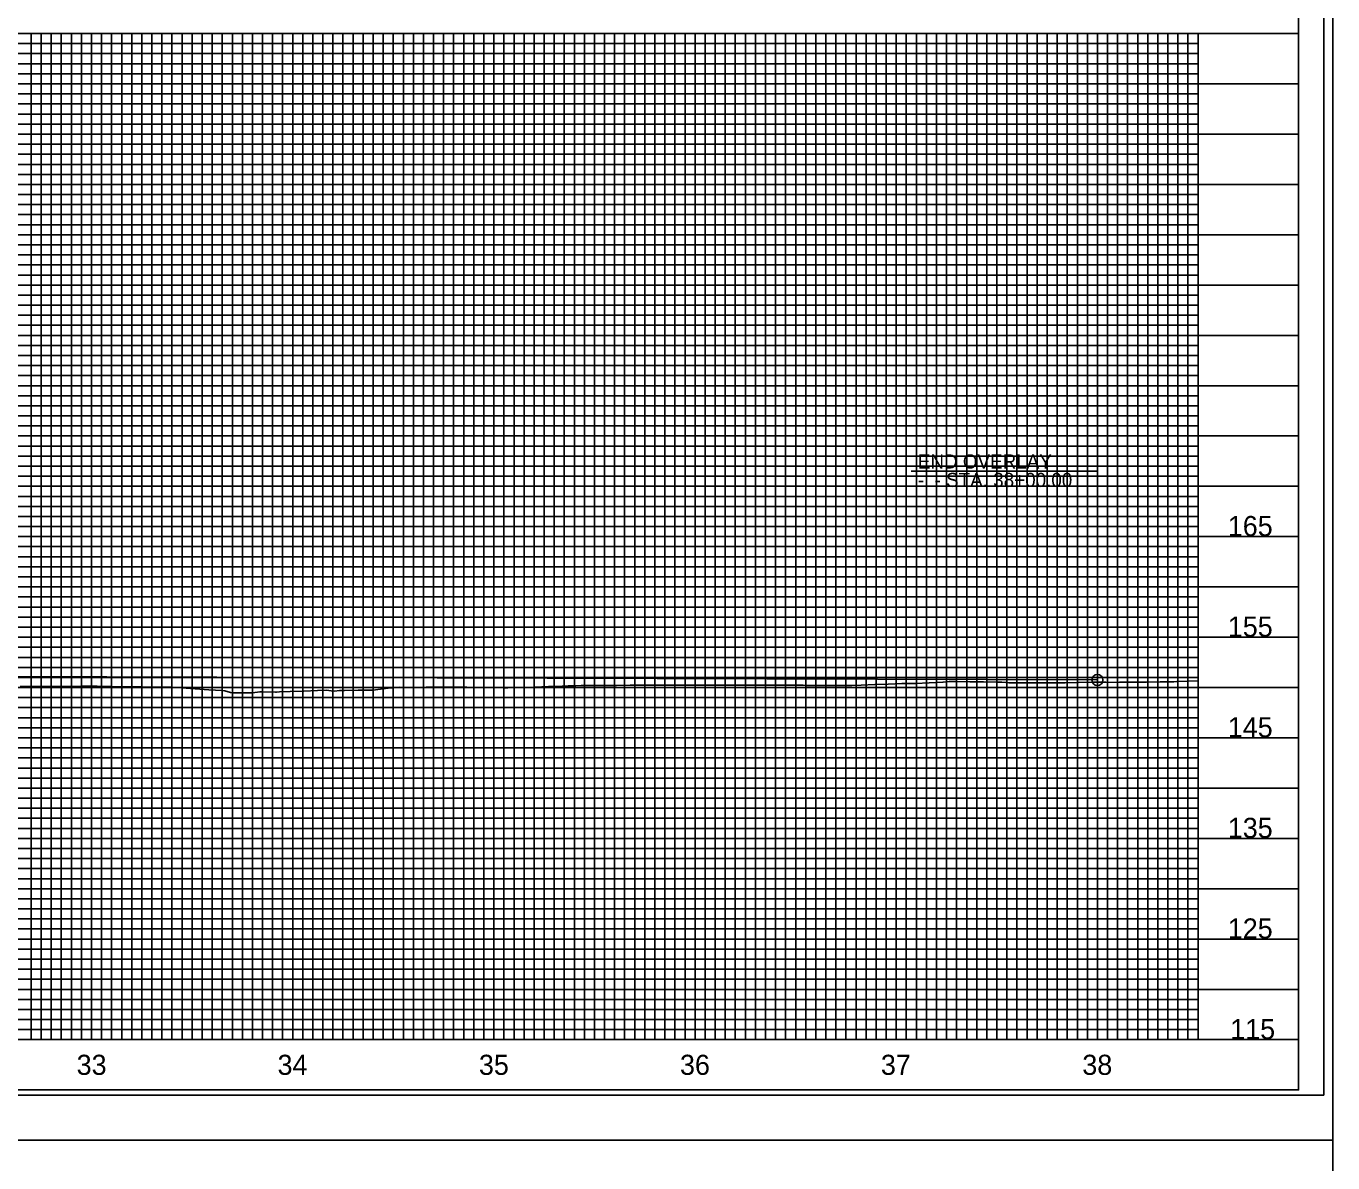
# Model space of a CAD drawing. Extents: x 573468 to 580768, y -57414 to -51768.
# Drawn here: x 579713 to 580362, y -53025 to -52460 of the extents above; entities that cross this region are included whole.
import ezdxf

# ---------------------------------------------------------------- set-up
doc = ezdxf.new("R2010")
doc.units = 0
for name, color, linetype in [('Exist Vertical Profile Ground Line', 7, 'Continuous'), ('Exist Vertical Profile Horizontal Axis Label Major', 7, 'Continuous'), ('Exist Vertical Profile Vertical Axis Label', 7, 'Continuous'), ('Prop PFL Text', 7, 'Continuous'), ('Prop Vertical Profile Grade', 7, 'Continuous'), ('Prop VPI Label', 7, 'Continuous'), ('Sheet Cutting Line CELL', 7, 'Continuous'), ('Sheet DOT Grid CELL', 7, 'Continuous'), ('Sheet Layout Profile Border Port 2', 7, 'Continuous'), ('Sheet Plot Border Inside CELL', 7, 'Continuous'), ('Sheet Plot Border Outside CELL', 7, 'Continuous'), ('Sheet Profile CELL', 7, 'Continuous'), ('Sheet Profile Grid Major CELL', 7, 'Continuous'), ('Sheet Profile Grid Middle CELL', 7, 'Continuous'), ('Sheet Profile Grid Minor CELL', 7, 'Continuous')]:
    doc.layers.add(name, color=color, linetype=linetype)

msp = doc.modelspace()

# ---------------------------------------------------------------- linework, layer by layer
at = {"layer": 'Exist Vertical Profile Ground Line'}
for points in [[(579709.73, -52788.03), (579712.84, -52788.01), (579738.41, -52787.96), (579740.6, -52787.94), (579746.02, -52787.92), (579748.08, -52787.91), (579762.91, -52788.15), (579769.67, -52788.26), (579775.13, -52788.36), (579776.47, -52788.34), (579782.11, -52788.45), (579783.18, -52788.44), (579784.67, -52788.43), (579789.94, -52788.76), (579796.69, -52789.19), (579803.45, -52789.63), (579810.2, -52790.07), (579811.48, -52790.16), (579814.31, -52791.09), (579815.8, -52791.19), (579816.96, -52791.2), (579823.72, -52791.25), (579825.18, -52791.27), (579828.91, -52790.63), (579830.47, -52790.67), (579836.58, -52790.82), (579837.23, -52790.8), (579838.67, -52790.75), (579843.98, -52790.56), (579850.74, -52790.31), (579857.5, -52790.07), (579862.02, -52789.9), (579864.25, -52790.14), (579865.97, -52790.33), (579868.44, -52789.98), (579871.01, -52789.95), (579877.77, -52789.88), (579884.52, -52789.82), (579885.06, -52789.81), (579891.28, -52789.09), (579894.13, -52788.75), (579895.25, -52788.76), (579898.32, -52788.45), (579902.47, -52788.49), (579904.79, -52788.48), (579911.55, -52788.44), (579918.3, -52788.4), (579922.13, -52788.37), (579925.06, -52788.34), (579926.18, -52788.32), (579931.81, -52788.41), (579938.57, -52788.51), (579945.33, -52788.61), (579950.61, -52788.68), (579951.41, -52788.69), (579952.08, -52788.68), (579956.45, -52788.62), (579958.84, -52788.54), (579965.59, -52788.31), (579972.35, -52788.08), (579979.11, -52787.84), (579982.2, -52787.73), (579983.65, -52787.75), (579985.86, -52787.67), (579988.51, -52787.57), (579991.02, -52787.6), (579992.62, -52787.59), (579999.37, -52787.54), (580006.13, -52787.49), (580012.89, -52787.44), (580016.8, -52787.41), (580019.18, -52787.37), (580019.64, -52787.37), (580026.4, -52787.38), (580033.16, -52787.39), (580039.91, -52787.39), (580046.77, -52787.39), (580053.42, -52787.39), (580060.18, -52787.39), (580065.36, -52787.39), (580066.94, -52787.35), (580069.03, -52787.31)], [(580069.03, -52787.31), (580073.69, -52787.34), (580080.45, -52787.38), (580087.2, -52787.41), (580093.96, -52787.45), (580095.53, -52787.46), (580098.91, -52787.46), (580100.72, -52787.47), (580107.47, -52787.5), (580114.23, -52787.53), (580120.98, -52787.55), (580123.15, -52787.55), (580127.74, -52787.38), (580134.5, -52787.13), (580141.25, -52786.87), (580148.01, -52786.62), (580149.78, -52786.55), (580153.13, -52786.55), (580154.77, -52786.48), (580161.52, -52786.22), (580168.28, -52785.96), (580168.59, -52785.95), (580171.43, -52785.54), (580175.03, -52785.6), (580181.79, -52785.7), (580188.55, -52785.8), (580195.3, -52785.9), (580197.64, -52785.93), (580199.67, -52786.13), (580201.09, -52786.21), (580202.06, -52786.22), (580208.81, -52786.24), (580215.57, -52786.27), (580218.74, -52786.3), (580222.33, -52786.25), (580226.85, -52786.19), (580229.08, -52786.16), (580235.84, -52786.06), (580242.59, -52785.97), (580247.6, -52785.9), (580249.35, -52785.95), (580250.6, -52785.98), (580256.11, -52785.93), (580262.86, -52785.87), (580269.62, -52785.81), (580276.37, -52785.75), (580276.83, -52785.74), (580277.56, -52785.71), (580283.13, -52785.65), (580284.73, -52785.64), (580289.94, -52785.39), (580295.21, -52785.23)]]:
    msp.add_lwpolyline(points, dxfattribs=at)
at = {"layer": 'Prop PFL Text'}
for p, q in [((580152.69, -52680.98), (580245.21, -52680.98)), ((580245.21, -52680.98), (580245.21, -52784.78))]:
    msp.add_line(p, q, dxfattribs=at)
at = {"layer": 'Prop Vertical Profile Grade'}
msp.add_line((579375.21, -52782.1), (580245.21, -52784.78), dxfattribs=at)
at = {"layer": 'Prop VPI Label'}
msp.add_circle((580245.21, -52784.78), 2.75, dxfattribs=at)
at = {"layer": 'Sheet Cutting Line CELL'}
for p, q in [((578678.21, -53013.55), (580362.21, -53013.55)), ((580362.21, -53013.55), (578678.21, -53013.55))]:
    msp.add_line(p, q, dxfattribs=at)
at = {"layer": 'Sheet DOT Grid CELL'}
for p, q in [((578845.21, -52463.55), (580345.1, -52463.55)), ((579745.21, -52463.55), (579745.21, -52963.55)), ((579795.21, -52463.55), (579795.21, -52963.55)), ((579845.21, -52463.55), (579845.21, -52963.55)), ((579895.21, -52463.55), (579895.21, -52963.55)), ((579945.21, -52463.55), (579945.21, -52963.55)), ((579995.21, -52463.55), (579995.21, -52963.55)), ((580045.21, -52463.55), (580045.21, -52963.55)), ((580095.21, -52463.55), (580095.21, -52963.55)), ((580145.21, -52463.55), (580145.21, -52963.55)), ((580195.21, -52463.55), (580195.21, -52963.55)), ((580245.21, -52463.55), (580245.21, -52963.55)), ((580295.21, -52463.55), (580295.21, -52963.55)), ((578845.21, -52513.55), (580345.1, -52513.55)), ((578845.21, -52563.55), (580345.1, -52563.55)), ((578845.21, -52613.55), (580345.1, -52613.55)), ((578845.21, -52663.55), (580345.1, -52663.55)), ((578845.21, -52713.55), (580345.1, -52713.55)), ((578845.21, -52763.55), (580345.1, -52763.55)), ((578845.21, -52813.55), (580345.1, -52813.55)), ((578845.21, -52863.55), (580345.1, -52863.55)), ((578845.21, -52913.55), (580345.1, -52913.55))]:
    msp.add_line(p, q, dxfattribs=at)
at = {"layer": 'Sheet Layout Profile Border Port 2'}
msp.add_lwpolyline([(578895.21, -52463.55), (580295.21, -52463.55), (580295.21, -52963.55), (578895.21, -52963.55)], close=True, dxfattribs=at)
at = {"layer": 'Sheet Plot Border Inside CELL'}
msp.add_lwpolyline([(578691.21, -52991.1), (580357.71, -52991.1), (580357.71, -51936), (578691.21, -51936)], close=True, dxfattribs=at)
at = {"layer": 'Sheet Plot Border Outside CELL'}
for points in [[(578678.21, -53013.55), (580362.21, -53013.55), (580362.21, -51913.55), (578678.21, -51913.55)], [(578678.21, -54113.55), (580362.21, -54113.55), (580362.21, -53013.55), (578678.21, -53013.55)]]:
    msp.add_lwpolyline(points, close=True, dxfattribs=at)
at = {"layer": 'Sheet Profile CELL'}
for p, q in [((578845.21, -52463.55), (580345.21, -52463.55)), ((580345.21, -52963.55), (578845.21, -52963.55)), ((578845.21, -52988.55), (580345.21, -52988.55))]:
    msp.add_line(p, q, dxfattribs=at)
msp.add_lwpolyline([(580345.21, -51938.55), (578845.21, -51938.55), (578845.21, -52988.55), (580345.21, -52988.55)], close=True, dxfattribs=at)
at = {"layer": 'Sheet Profile Grid Major CELL'}
for p, q in [((579745.21, -52463.55), (579795.21, -52463.55)), ((579845.21, -52463.55), (579895.21, -52463.55)), ((579945.21, -52463.55), (579995.21, -52463.55)), ((580045.21, -52463.55), (580095.21, -52463.55)), ((580145.21, -52463.55), (580195.21, -52463.55)), ((580245.21, -52463.55), (580295.21, -52463.55)), ((580245.21, -52963.55), (580245.21, -52963.55))]:
    msp.add_line(p, q, dxfattribs=at)
for points in [[(579695.21, -52963.55), (579745.21, -52963.55), (579745.21, -52463.55), (579795.21, -52463.55), (579795.21, -52963.55), (579845.21, -52963.55), (579845.21, -52463.55), (579895.21, -52463.55), (579895.21, -52963.55), (579945.21, -52963.55), (579945.21, -52463.55), (579995.21, -52463.55), (579995.21, -52963.55), (580045.21, -52963.55), (580045.21, -52463.55), (580095.21, -52463.55), (580095.21, -52963.55), (580145.21, -52963.55), (580145.21, -52463.55), (580195.21, -52463.55), (580195.21, -52963.55), (580245.21, -52963.55), (580245.21, -52963.55), (580245.21, -52463.55), (580295.21, -52463.55), (580295.21, -52963.55)], [(580345.21, -52513.55), (578845.21, -52513.55)], [(580345.21, -52563.55), (578845.21, -52563.55), (578845.21, -52613.55), (580345.21, -52613.55)], [(580345.21, -52663.55), (578845.21, -52663.55), (578845.21, -52713.55), (580345.21, -52713.55)], [(580345.21, -52763.55), (578845.21, -52763.55), (578845.21, -52813.55), (580345.21, -52813.55)], [(580345.21, -52863.55), (578845.21, -52863.55), (578845.21, -52863.55), (578845.21, -52913.55), (580345.21, -52913.55)], [(580345.21, -52963.55), (578845.21, -52963.55)]]:
    msp.add_lwpolyline(points, dxfattribs=at)
at = {"layer": 'Sheet Profile Grid Middle CELL'}
for points in [[(579670.21, -52463.55), (579720.21, -52463.55), (579720.21, -52963.55), (579770.21, -52963.55), (579770.21, -52463.55), (579820.21, -52463.55), (579820.21, -52963.55), (579870.21, -52963.55), (579870.21, -52463.55), (579920.21, -52463.55), (579920.21, -52963.55), (579970.21, -52963.55), (579970.21, -52463.55), (580020.21, -52463.55), (580020.21, -52963.55), (580070.21, -52963.55), (580070.21, -52463.55), (580120.21, -52463.55), (580120.21, -52963.55), (580170.21, -52963.55), (580170.21, -52463.55), (580220.21, -52463.55), (580220.21, -52963.55), (580270.21, -52963.55), (580270.21, -52463.55)], [(578845.21, -52488.55), (580345.21, -52488.55)], [(580345.21, -52538.55), (578845.21, -52538.55), (578845.21, -52588.55), (580345.21, -52588.55)], [(580345.21, -52638.55), (578845.21, -52638.55), (578845.21, -52688.55), (580345.21, -52688.55)], [(580345.21, -52738.55), (578845.21, -52738.55), (578845.21, -52788.55), (580345.21, -52788.55)], [(580345.21, -52838.55), (578845.21, -52838.55), (578845.21, -52888.55), (580345.21, -52888.55)], [(580345.21, -52938.55), (578845.21, -52938.55)]]:
    msp.add_lwpolyline(points, dxfattribs=at)
at = {"layer": 'Sheet Profile Grid Minor CELL'}
for p, q in [((578895.21, -52468.55), (580295.21, -52468.55)), ((580295.21, -52473.55), (578895.21, -52473.55)), ((578895.21, -52478.55), (580295.21, -52478.55)), ((580295.21, -52483.55), (578895.21, -52483.55)), ((578895.21, -52493.55), (580295.21, -52493.55)), ((580295.21, -52498.55), (578895.21, -52498.55)), ((578895.21, -52503.55), (580295.21, -52503.55)), ((580295.21, -52508.55), (578895.21, -52508.55)), ((578895.21, -52518.55), (580295.21, -52518.55)), ((580295.21, -52523.55), (578895.21, -52523.55)), ((578895.21, -52528.55), (580295.21, -52528.55)), ((580295.21, -52533.55), (578895.21, -52533.55)), ((578895.21, -52543.55), (580295.21, -52543.55)), ((580295.21, -52548.55), (578895.21, -52548.55)), ((578895.21, -52553.55), (580295.21, -52553.55)), ((580295.21, -52558.55), (578895.21, -52558.55)), ((578895.21, -52568.55), (580295.21, -52568.55)), ((580295.21, -52573.55), (578895.21, -52573.55)), ((578895.21, -52578.55), (580295.21, -52578.55)), ((580295.21, -52583.55), (578895.21, -52583.55)), ((578895.21, -52593.55), (580295.21, -52593.55)), ((580295.21, -52598.55), (578895.21, -52598.55)), ((578895.21, -52603.55), (580295.21, -52603.55)), ((580295.21, -52608.55), (578895.21, -52608.55)), ((578895.21, -52618.55), (580295.21, -52618.55)), ((580295.21, -52623.55), (578895.21, -52623.55)), ((578895.21, -52628.55), (580295.21, -52628.55)), ((580295.21, -52633.55), (578895.21, -52633.55)), ((578895.21, -52643.55), (580295.21, -52643.55)), ((580295.21, -52648.55), (578895.21, -52648.55)), ((578895.21, -52653.55), (580295.21, -52653.55)), ((580295.21, -52658.55), (578895.21, -52658.4)), ((578895.21, -52668.55), (580295.21, -52668.55)), ((580295.21, -52673.55), (578895.21, -52673.55)), ((578895.21, -52678.55), (580295.21, -52678.55)), ((580295.21, -52683.55), (578895.21, -52683.55)), ((578895.21, -52693.55), (580295.21, -52693.55)), ((580295.21, -52698.55), (578895.21, -52698.55)), ((578895.21, -52703.55), (580295.21, -52703.55)), ((580295.21, -52708.55), (578895.21, -52708.55)), ((578895.21, -52718.55), (580295.21, -52718.55)), ((580295.21, -52723.55), (578895.21, -52723.55)), ((578895.21, -52728.55), (580295.21, -52728.55)), ((580295.21, -52733.55), (578895.21, -52733.55)), ((578895.21, -52743.55), (580295.21, -52743.55)), ((580295.21, -52748.55), (578895.21, -52748.55)), ((578895.21, -52753.55), (580295.21, -52753.55)), ((580295.21, -52758.55), (578895.21, -52758.55)), ((578895.21, -52768.55), (580295.21, -52768.55)), ((580295.21, -52773.55), (578895.21, -52773.55)), ((578895.21, -52778.55), (580295.21, -52778.55)), ((580295.21, -52783.55), (578895.21, -52783.55)), ((578895.21, -52793.55), (580295.21, -52793.55)), ((580295.21, -52798.55), (578895.21, -52798.55)), ((578895.21, -52803.55), (580295.21, -52803.55)), ((580295.21, -52808.55), (578895.21, -52808.55)), ((578895.21, -52818.55), (580295.21, -52818.55)), ((580295.21, -52823.55), (578895.21, -52823.55)), ((578895.21, -52828.55), (580295.21, -52828.55)), ((580295.21, -52833.55), (578895.21, -52833.55)), ((578895.21, -52843.55), (580295.21, -52843.55)), ((580295.21, -52848.55), (578895.21, -52848.55)), ((578895.21, -52853.55), (580295.21, -52853.55)), ((580295.21, -52858.55), (578895.21, -52858.55)), ((578895.21, -52868.55), (580295.21, -52868.55)), ((580295.21, -52873.55), (578895.21, -52873.55)), ((578895.21, -52878.55), (580295.21, -52878.55)), ((580295.21, -52883.55), (578895.21, -52883.55)), ((578895.21, -52893.55), (580295.21, -52893.55)), ((580295.21, -52898.55), (578895.21, -52898.55)), ((578895.21, -52903.55), (580295.21, -52903.55)), ((580295.21, -52908.55), (578895.21, -52908.55)), ((578895.21, -52918.55), (580295.21, -52918.55)), ((580295.21, -52923.55), (578895.21, -52923.55)), ((578895.21, -52928.55), (580295.21, -52928.55)), ((580295.21, -52933.55), (578895.21, -52933.55)), ((578895.21, -52943.55), (580295.21, -52943.55)), ((580295.21, -52948.55), (578895.21, -52948.55)), ((578895.21, -52953.55), (580295.21, -52953.55)), ((578895.21, -52958.55), (580295.21, -52958.55)), ((580295.21, -52958.55), (580295.21, -52958.55))]:
    msp.add_line(p, q, dxfattribs=at)
for points in [[(579710.21, -52963.55), (579715.21, -52963.55), (579715.21, -52463.55), (579725.21, -52463.55), (579725.21, -52963.55), (579730.21, -52963.55)], [(579730.21, -52963.55), (579730.21, -52463.55), (579735.21, -52463.55), (579735.21, -52963.55), (579740.21, -52963.55), (579740.21, -52463.55), (579750.21, -52463.55), (579750.21, -52963.55), (579755.21, -52963.55), (579755.21, -52463.55), (579760.21, -52463.55), (579760.21, -52963.55), (579765.21, -52963.55), (579765.21, -52463.55), (579775.21, -52463.55), (579775.21, -52963.55), (579780.21, -52963.55), (579780.21, -52463.55), (579785.21, -52463.55), (579785.21, -52963.55), (579790.21, -52963.55), (579790.21, -52463.55), (579800.21, -52463.55), (579800.21, -52963.55), (579805.21, -52963.55), (579805.21, -52463.55), (579810.21, -52463.55), (579810.21, -52963.55), (579815.21, -52963.55), (579815.21, -52463.55), (579825.21, -52463.55), (579825.21, -52963.55), (579830.21, -52963.55), (579830.21, -52463.55), (579835.21, -52463.55), (579835.21, -52963.55), (579840.21, -52963.55), (579840.21, -52463.55), (579850.21, -52463.55), (579850.21, -52963.55), (579855.21, -52963.55), (579855.21, -52463.55), (579860.21, -52463.55), (579860.21, -52963.55), (579865.21, -52963.55), (579865.21, -52463.55), (579875.21, -52463.55), (579875.21, -52963.55), (579880.21, -52963.55), (579880.21, -52463.55), (579885.21, -52463.55), (579885.21, -52963.55), (579890.21, -52963.55), (579890.21, -52463.55), (579900.21, -52463.55), (579900.21, -52963.55), (579905.21, -52963.55), (579905.21, -52463.55), (579910.21, -52463.55), (579910.21, -52963.55), (579915.21, -52963.55), (579915.21, -52463.55), (579925.21, -52463.55), (579925.21, -52963.55), (579930.21, -52963.55), (579930.21, -52463.55), (579935.21, -52463.55), (579935.21, -52963.55), (579940.21, -52963.55), (579940.21, -52463.55), (579950.21, -52463.55), (579950.21, -52963.55), (579955.21, -52963.55), (579955.21, -52463.55), (579960.21, -52463.55), (579960.21, -52963.55), (579965.21, -52963.55), (579965.21, -52463.55), (579975.21, -52463.55), (579975.21, -52963.55), (579980.21, -52963.55), (579980.21, -52463.55), (579985.21, -52463.55), (579985.21, -52963.55), (579990.21, -52963.55), (579990.21, -52463.55), (580000.21, -52463.55), (580000.21, -52963.55), (580005.21, -52963.55), (580005.21, -52463.55), (580010.21, -52463.55), (580010.21, -52963.55), (580015.21, -52963.55), (580015.21, -52463.55), (580025.21, -52463.55), (580025.21, -52963.55), (580030.21, -52963.55), (580030.21, -52463.55), (580035.21, -52463.55), (580035.21, -52963.55)], [(580035.21, -52963.55), (580040.21, -52963.55), (580040.21, -52463.55), (580050.21, -52463.55), (580050.21, -52963.55), (580055.21, -52963.55), (580055.21, -52463.55), (580060.21, -52463.55), (580060.21, -52963.55), (580065.21, -52963.55), (580065.21, -52463.55), (580075.21, -52463.55), (580075.21, -52963.55), (580080.21, -52963.55), (580080.21, -52463.55), (580085.21, -52463.55), (580085.21, -52963.55), (580090.21, -52963.55), (580090.21, -52463.55), (580100.21, -52463.55), (580100.21, -52963.55), (580105.21, -52963.55), (580105.21, -52463.55), (580110.21, -52463.55), (580110.21, -52963.55), (580115.21, -52963.55), (580115.21, -52463.55), (580125.21, -52463.55), (580125.21, -52963.55), (580130.21, -52963.55), (580130.21, -52463.55), (580135.21, -52463.55), (580135.21, -52963.55), (580140.21, -52963.55), (580140.21, -52463.55), (580150.21, -52463.55), (580150.21, -52963.55), (580155.21, -52963.55), (580155.21, -52463.55), (580160.21, -52463.55), (580160.21, -52963.55), (580165.21, -52963.55), (580165.21, -52463.55), (580175.21, -52463.55), (580175.21, -52963.55), (580180.21, -52963.55), (580180.21, -52463.55), (580185.21, -52463.55), (580185.21, -52963.55), (580190.21, -52963.55), (580190.21, -52463.55), (580200.21, -52463.55), (580200.21, -52963.55), (580205.21, -52963.55), (580205.21, -52463.55), (580210.21, -52463.55), (580210.21, -52963.55), (580215.21, -52963.55), (580215.21, -52463.55), (580225.21, -52463.55), (580225.21, -52963.55), (580230.21, -52963.55), (580230.21, -52463.55), (580235.21, -52463.55), (580235.21, -52963.55), (580240.21, -52963.55), (580240.21, -52463.55), (580250.21, -52463.55), (580250.21, -52963.55), (580255.21, -52963.55), (580255.21, -52463.55), (580260.21, -52463.55), (580260.21, -52963.55), (580265.21, -52963.55), (580265.21, -52463.55), (580275.21, -52463.55), (580275.21, -52963.55), (580280.21, -52963.55), (580280.21, -52463.55), (580285.21, -52463.55), (580285.21, -52963.55), (580290.21, -52963.55), (580290.21, -52463.55), (580295.21, -52463.55)]]:
    msp.add_lwpolyline(points, dxfattribs=at)

# ---------------------------------------------------------------- texts
at = {"layer": 'Exist Vertical Profile Horizontal Axis Label Major'}
for s, p in [('33', (579737.82, -52981.05)), ('34', (579837.67, -52981.05)), ('35', (579937.76, -52981.05)), ('36', (580037.7, -52981.05)), ('37', (580137.56, -52981.05)), ('38', (580237.68, -52981.05))]:
    msp.add_text(s, height=10, dxfattribs=at).set_placement(p)
at = {"layer": 'Exist Vertical Profile Vertical Axis Label'}
for s, p in [('165', (580310, -52713.3)), ('155', (580310, -52763.3)), ('145', (580310, -52813.3)), ('135', (580310, -52863.3)), ('125', (580310, -52913.3)), ('115', (580311.2, -52963.3))]:
    msp.add_text(s, height=10, dxfattribs=at).set_placement(p)
at = {"layer": 'Prop PFL Text'}
for s, p in [('END OVERLAY', (580155.94, -52679.71)), ('-L- STA. 38+00.00', (580155.94, -52688.89))]:
    msp.add_text(s, height=7, dxfattribs=at).set_placement(p)

doc.saveas('drawing.dxf')
